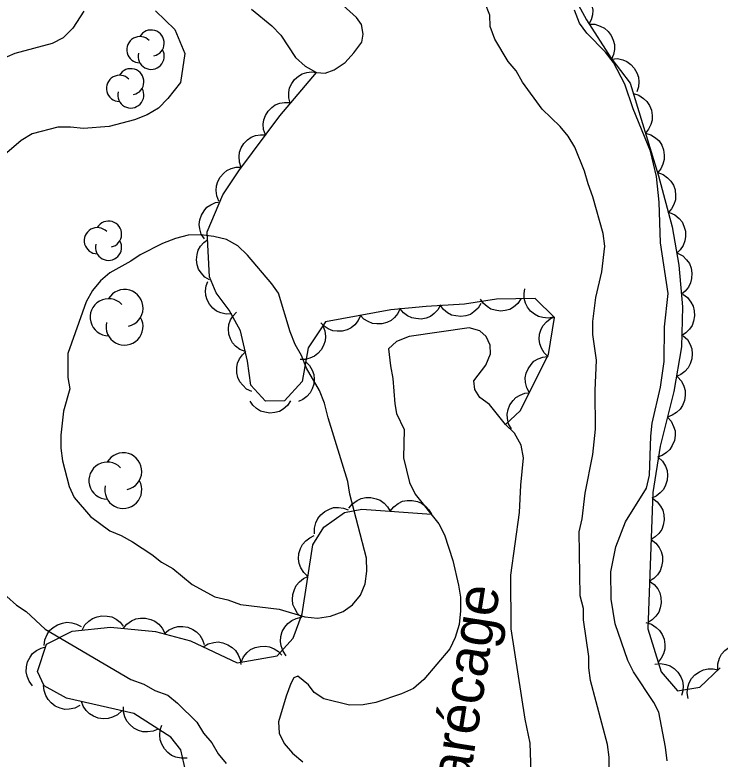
# Model space of a CAD drawing. Extents: x 282461 to 284471, y 5554090 to 5557646.
# Drawn here: x 283223.6 to 283274.8, y 5556833.6 to 5556887.6 of the extents above; entities that cross this region are included whole.
import ezdxf

# ---------------------------------------------------------------- set-up
doc = ezdxf.new("R2010")
doc.units = 0
for name, color, linetype in [('Niveau 2', 7, 'Continuous'), ('Niveau 44', 7, 'Continuous'), ('Niveau 7', 7, 'Continuous')]:
    doc.layers.add(name, color=color, linetype=linetype)

msp = doc.modelspace()

# ---------------------------------------------------------------- linework, layer by layer
at = {"layer": 'Niveau 2'}
for points in [[(283228.62, 5556887.89), (283227.82, 5556886.66), (283227.13, 5556885.96), (283226.33, 5556885.54), (283223.6, 5556884.81), (283221.92, 5556884.09), (283221.05, 5556883.79), (283220.13, 5556883.61), (283219.14, 5556883.54), (283218.21, 5556883.7), (283217.27, 5556884.04), (283216.4, 5556884.49), (283215.63, 5556885.13), (283215.51, 5556885.59), (283215.56, 5556886.4), (283216.34, 5556889.15)], [(283266.46, 5556870.83), (283266.34, 5556871.76), (283265.61, 5556874.42), (283265.25, 5556875.35), (283265, 5556876.28), (283264.28, 5556878.02), (283263.81, 5556878.82), (283263.22, 5556879.52), (283261.92, 5556880.78), (283260.5, 5556882.74), (283260.03, 5556883.55), (283259.44, 5556884.24), (283258.49, 5556885.86), (283258.13, 5556886.79), (283258.12, 5556887.6), (283257.76, 5556888.53)], [(283233.82, 5556887.93), (283235.23, 5556886.56), (283235.96, 5556884.82), (283235.64, 5556882.72), (283234.72, 5556881.55), (283234.04, 5556880.84), (283233.23, 5556880.37), (283232.3, 5556880), (283230.45, 5556879.51), (283228.59, 5556879.37), (283227.66, 5556879.48), (283226.73, 5556879.47), (283224.87, 5556878.98), (283224.06, 5556878.5), (283222.68, 5556877.32)], [(283271.01, 5556833.45), (283270.88, 5556834.44), (283270.39, 5556836.99), (283270.03, 5556837.68), (283268.55, 5556839.93), (283268.13, 5556840.74), (283267.23, 5556843.4), (283266.92, 5556845.2), (283266.9, 5556847.18), (283267.28, 5556848.99), (283267.96, 5556850.8), (283269.5, 5556853.26), (283269.72, 5556854.19), (283269.8, 5556857.04), (283269.91, 5556857.97), (283270.52, 5556860.59), (283270.79, 5556862.46), (283270.81, 5556864.96), (283271.08, 5556867.4), (283270.51, 5556871.06), (283270.42, 5556874.02), (283270.22, 5556875.88), (283269.79, 5556877.74), (283268.54, 5556880.8), (283267.93, 5556882.6), (283267.1, 5556884.16), (283266.51, 5556884.91), (283265.16, 5556886.29), (283264.62, 5556887.03), (283264.26, 5556887.96)], [(283246.36, 5556858.37), (283246.11, 5556859.42), (283245.75, 5556860.34), (283244.8, 5556861.96), (283244.44, 5556862.89), (283243.97, 5556863.7), (283243.61, 5556864.62), (283242.76, 5556867.41), (283242.29, 5556868.1), (283240.52, 5556870.17), (283239.81, 5556870.86), (283238.99, 5556871.32), (283238.06, 5556871.54), (283237.13, 5556871.65), (283236.19, 5556871.64), (283235.27, 5556871.39), (283234.34, 5556871.03), (283232.72, 5556870.2), (283232.03, 5556869.73), (283230.52, 5556868.89), (283229.83, 5556868.3), (283229.26, 5556867.6), (283228.8, 5556866.78), (283227.45, 5556863.04), (283227.47, 5556861.29), (283227.6, 5556860.48), (283227.15, 5556858.85), (283226.94, 5556857.1), (283226.95, 5556856.17), (283227.08, 5556855.24), (283227.56, 5556853.38), (283227.92, 5556852.57), (283229.1, 5556851.19), (283230.51, 5556850.16), (283231.33, 5556849.82), (283232.15, 5556849.36), (283233.56, 5556848.45), (283234.26, 5556847.88), (283235.08, 5556847.42), (283236.49, 5556846.27), (283238.13, 5556845.36), (283239.07, 5556845.14), (283240, 5556844.8), (283242.8, 5556844.48), (283244.67, 5556843.92), (283245.6, 5556843.82), (283246.53, 5556843.95), (283247.46, 5556844.31), (283248.15, 5556844.78), (283248.72, 5556845.48), (283249.06, 5556846.3), (283249.17, 5556847.23), (283249.16, 5556848.17), (283247.94, 5556852.81), (283247.81, 5556853.74), (283246.36, 5556858.37)], [(283266.79, 5556832.78), (283266.78, 5556833.71), (283266.66, 5556834.64), (283265.44, 5556839.28), (283265.31, 5556840.21), (283265.3, 5556841.02), (283264.92, 5556843.69), (283264.91, 5556844.51), (283264.67, 5556845.44), (283264.61, 5556850.09), (283264.83, 5556851.02), (283265.04, 5556852.89), (283265.59, 5556855.69), (283265.8, 5556857.55), (283265.77, 5556860.34), (283265.86, 5556862.56), (283265.61, 5556864.42), (283265.6, 5556865.35), (283265.81, 5556867.09), (283266.25, 5556868.96), (283266.46, 5556870.83)], [(283222.31, 5556846.02), (283223.72, 5556844.76), (283224.43, 5556844.31), (283225.82, 5556843.01), (283232.04, 5556839.35), (283232.97, 5556839.02), (283233.79, 5556838.56), (283234.73, 5556838.22), (283235.43, 5556837.65), (283236.84, 5556836.27), (283237.32, 5556835.46), (283237.91, 5556834.77), (283238.38, 5556833.96), (283238.97, 5556833.27)]]:
    msp.add_lwpolyline(points, dxfattribs=at)
at = {"layer": 'Niveau 44'}
for points in [[(283263.88, 5556889.58), (283264.29, 5556889.54), (283264.67, 5556889.38), (283264.95, 5556889.22), (283265.2, 5556888.96), (283265.4, 5556888.65), (283265.53, 5556888.29), (283265.6, 5556887.97), (283265.57, 5556887.62), (283265.48, 5556887.26), (283265.31, 5556886.94)], [(283263.94, 5556889.46), (283265.13, 5556887.27), (283266.9, 5556884.5), (283268.32, 5556882.66), (283270.37, 5556875.94), (283271.35, 5556872.24), (283271.84, 5556869.45), (283272.11, 5556866.43), (283272.03, 5556863.53), (283271.49, 5556860.27), (283270.49, 5556856.31), (283269.95, 5556852.93), (283269.6, 5556843.05), (283270.56, 5556839.93), (283271.74, 5556838.55), (283273.37, 5556838.8), (283274.86, 5556840.21)], [(283265.33, 5556886.95), (283265.75, 5556886.94), (283266.14, 5556886.81), (283266.44, 5556886.67), (283266.7, 5556886.43), (283266.92, 5556886.13), (283267.07, 5556885.78), (283267.17, 5556885.47), (283267.16, 5556885.12), (283267.09, 5556884.75), (283266.95, 5556884.42)], [(283266.96, 5556884.42), (283267.38, 5556884.45), (283267.77, 5556884.36), (283268.08, 5556884.24), (283268.36, 5556884.02), (283268.61, 5556883.75), (283268.79, 5556883.41), (283268.92, 5556883.11), (283268.94, 5556882.76), (283268.91, 5556882.39), (283268.8, 5556882.04)], [(283259.26, 5556857.89), (283260.33, 5556858.86), (283262.38, 5556862.96), (283262.81, 5556865.64), (283261.4, 5556867.02), (283258.6, 5556866.99), (283256.28, 5556866.61), (283253.49, 5556866.46), (283250.93, 5556866.2), (283246.17, 5556865.33), (283244.91, 5556863.45), (283244.47, 5556861), (283243.21, 5556859.59), (283241.81, 5556859.58), (283240.75, 5556860.73), (283240.5, 5556862.47), (283240.01, 5556864.68), (283239.17, 5556866.18), (283238.23, 5556867.45), (283237.75, 5556868.61), (283237.59, 5556871.86), (283238.73, 5556874.55), (283239.87, 5556876.31), (283242.85, 5556880.3), (283245.52, 5556883.45)], [(283243.62, 5556881.21), (283243.51, 5556881.6), (283243.52, 5556882), (283243.57, 5556882.32), (283243.72, 5556882.63), (283243.93, 5556882.93), (283244.21, 5556883.17), (283244.48, 5556883.35), (283244.81, 5556883.44), (283245.17, 5556883.49), (283245.52, 5556883.45)], [(283268.55, 5556881.92), (283268.95, 5556881.79), (283269.28, 5556881.56), (283269.53, 5556881.34), (283269.72, 5556881.04), (283269.86, 5556880.7), (283269.91, 5556880.32), (283269.91, 5556879.99), (283269.81, 5556879.66), (283269.65, 5556879.32), (283269.42, 5556879.04)], [(283241.81, 5556878.91), (283241.67, 5556879.29), (283241.66, 5556879.69), (283241.69, 5556880.01), (283241.82, 5556880.33), (283242.01, 5556880.64), (283242.28, 5556880.9), (283242.53, 5556881.09), (283242.86, 5556881.21), (283243.21, 5556881.27), (283243.56, 5556881.26)], [(283240.05, 5556876.55), (283239.92, 5556876.94), (283239.9, 5556877.34), (283239.93, 5556877.66), (283240.06, 5556877.98), (283240.25, 5556878.29), (283240.52, 5556878.54), (283240.78, 5556878.74), (283241.1, 5556878.86), (283241.46, 5556878.92), (283241.81, 5556878.91)], [(283269.42, 5556879.04), (283269.82, 5556878.92), (283270.16, 5556878.69), (283270.41, 5556878.47), (283270.6, 5556878.17), (283270.73, 5556877.83), (283270.78, 5556877.44), (283270.79, 5556877.12), (283270.69, 5556876.78), (283270.53, 5556876.45), (283270.3, 5556876.16)], [(283238.44, 5556874.1), (283238.28, 5556874.48), (283238.24, 5556874.87), (283238.25, 5556875.2), (283238.35, 5556875.52), (283238.52, 5556875.84), (283238.78, 5556876.12), (283239.02, 5556876.33), (283239.33, 5556876.47), (283239.68, 5556876.56), (283240.04, 5556876.57)], [(283270.31, 5556876.17), (283270.71, 5556876.03), (283271.03, 5556875.79), (283271.27, 5556875.56), (283271.45, 5556875.25), (283271.57, 5556874.91), (283271.61, 5556874.52), (283271.6, 5556874.2), (283271.49, 5556873.86), (283271.32, 5556873.53), (283271.08, 5556873.26)], [(283237.38, 5556871.36), (283237.15, 5556871.7), (283237.04, 5556872.08), (283237, 5556872.4), (283237.05, 5556872.74), (283237.16, 5556873.08), (283237.36, 5556873.4), (283237.56, 5556873.65), (283237.85, 5556873.84), (283238.18, 5556873.99), (283238.52, 5556874.06)], [(283271.17, 5556873.28), (283271.55, 5556873.11), (283271.86, 5556872.84), (283272.08, 5556872.59), (283272.22, 5556872.27), (283272.32, 5556871.92), (283272.32, 5556871.53), (283272.29, 5556871.21), (283272.15, 5556870.88), (283271.95, 5556870.57), (283271.69, 5556870.32)], [(283237.76, 5556868.38), (283237.41, 5556868.59), (283237.15, 5556868.89), (283236.96, 5556869.16), (283236.86, 5556869.48), (283236.81, 5556869.84), (283236.86, 5556870.22), (283236.93, 5556870.53), (283237.1, 5556870.82), (283237.34, 5556871.1), (283237.62, 5556871.31)], [(283271.76, 5556870.33), (283272.13, 5556870.13), (283272.41, 5556869.83), (283272.61, 5556869.57), (283272.73, 5556869.24), (283272.79, 5556868.87), (283272.76, 5556868.49), (283272.7, 5556868.17), (283272.54, 5556867.86), (283272.31, 5556867.56), (283272.03, 5556867.34)], [(283239.37, 5556865.92), (283238.96, 5556865.9), (283238.57, 5556866), (283238.27, 5556866.12), (283238, 5556866.33), (283237.76, 5556866.61), (283237.59, 5556866.94), (283237.48, 5556867.24), (283237.46, 5556867.58), (283237.5, 5556867.94), (283237.62, 5556868.27)], [(283262.77, 5556865.68), (283262.36, 5556865.6), (283261.97, 5556865.64), (283261.65, 5556865.71), (283261.35, 5556865.88), (283261.08, 5556866.11), (283260.85, 5556866.41), (283260.7, 5556866.69), (283260.62, 5556867.03), (283260.6, 5556867.39), (283260.67, 5556867.74)], [(283260.37, 5556867.01), (283260.15, 5556866.67), (283259.84, 5556866.41), (283259.57, 5556866.24), (283259.24, 5556866.15), (283258.88, 5556866.12), (283258.51, 5556866.17), (283258.2, 5556866.26), (283257.91, 5556866.44), (283257.64, 5556866.69), (283257.44, 5556866.98)], [(283272.14, 5556867.34), (283272.48, 5556867.09), (283272.72, 5556866.77), (283272.89, 5556866.48), (283272.97, 5556866.14), (283272.99, 5556865.77), (283272.92, 5556865.39), (283272.82, 5556865.08), (283272.62, 5556864.79), (283272.36, 5556864.53), (283272.05, 5556864.33)], [(283254.53, 5556866.57), (283254.34, 5556866.21), (283254.06, 5556865.93), (283253.8, 5556865.73), (283253.48, 5556865.61), (283253.12, 5556865.54), (283252.75, 5556865.57), (283252.44, 5556865.62), (283252.13, 5556865.78), (283251.84, 5556866), (283251.61, 5556866.27)], [(283257.47, 5556866.67), (283257.26, 5556866.32), (283256.96, 5556866.06), (283256.7, 5556865.87), (283256.37, 5556865.77), (283256.01, 5556865.72), (283255.64, 5556865.76), (283255.33, 5556865.83), (283255.03, 5556866), (283254.75, 5556866.24), (283254.54, 5556866.52)], [(283240.34, 5556863.17), (283239.96, 5556863.32), (283239.65, 5556863.57), (283239.43, 5556863.8), (283239.27, 5556864.11), (283239.16, 5556864.45), (283239.14, 5556864.83), (283239.16, 5556865.15), (283239.28, 5556865.47), (283239.47, 5556865.78), (283239.71, 5556866.04)], [(283251.61, 5556866.32), (283251.44, 5556865.95), (283251.18, 5556865.65), (283250.94, 5556865.43), (283250.63, 5556865.29), (283250.28, 5556865.19), (283249.91, 5556865.19), (283249.59, 5556865.21), (283249.27, 5556865.35), (283248.97, 5556865.54), (283248.72, 5556865.8)], [(283248.72, 5556865.8), (283248.55, 5556865.42), (283248.3, 5556865.12), (283248.05, 5556864.9), (283247.74, 5556864.76), (283247.39, 5556864.66), (283247.02, 5556864.66), (283246.7, 5556864.69), (283246.38, 5556864.82), (283246.08, 5556865.02), (283245.83, 5556865.27)], [(283262.35, 5556862.8), (283262.06, 5556863.08), (283261.86, 5556863.43), (283261.74, 5556863.73), (283261.7, 5556864.07), (283261.73, 5556864.43), (283261.85, 5556864.79), (283261.98, 5556865.08), (283262.22, 5556865.33), (283262.5, 5556865.55), (283262.82, 5556865.7)], [(283245.98, 5556865.04), (283246.13, 5556864.67), (283246.17, 5556864.27), (283246.15, 5556863.95), (283246.04, 5556863.62), (283245.87, 5556863.3), (283245.61, 5556863.03), (283245.37, 5556862.83), (283245.05, 5556862.69), (283244.7, 5556862.61), (283244.34, 5556862.61)], [(283272.16, 5556864.32), (283272.47, 5556864.04), (283272.67, 5556863.68), (283272.79, 5556863.37), (283272.82, 5556863.02), (283272.79, 5556862.65), (283272.67, 5556862.29), (283272.53, 5556861.99), (283272.29, 5556861.74), (283272, 5556861.51), (283271.67, 5556861.36)], [(283240.82, 5556860.28), (283240.45, 5556860.45), (283240.16, 5556860.73), (283239.95, 5556860.97), (283239.82, 5556861.29), (283239.73, 5556861.64), (283239.74, 5556862.02), (283239.78, 5556862.33), (283239.93, 5556862.65), (283240.14, 5556862.94), (283240.4, 5556863.18)], [(283261, 5556860.19), (283260.8, 5556860.55), (283260.71, 5556860.94), (283260.68, 5556861.26), (283260.75, 5556861.6), (283260.89, 5556861.93), (283261.11, 5556862.24), (283261.32, 5556862.47), (283261.62, 5556862.64), (283261.96, 5556862.77), (283262.31, 5556862.82)], [(283244.73, 5556862.45), (283245.02, 5556862.17), (283245.22, 5556861.82), (283245.33, 5556861.52), (283245.36, 5556861.17), (283245.33, 5556860.81), (283245.2, 5556860.46), (283245.06, 5556860.17), (283244.82, 5556859.92), (283244.53, 5556859.7), (283244.21, 5556859.56)], [(283271.76, 5556861.34), (283272.04, 5556861.03), (283272.21, 5556860.66), (283272.31, 5556860.34), (283272.31, 5556859.99), (283272.25, 5556859.62), (283272.1, 5556859.27), (283271.94, 5556858.99), (283271.67, 5556858.75), (283271.36, 5556858.55), (283271.02, 5556858.42)], [(283259.68, 5556857.57), (283259.48, 5556857.92), (283259.4, 5556858.31), (283259.37, 5556858.63), (283259.44, 5556858.97), (283259.57, 5556859.31), (283259.8, 5556859.61), (283260.01, 5556859.85), (283260.31, 5556860.02), (283260.65, 5556860.15), (283261, 5556860.19)], [(283243.64, 5556859.59), (283243.41, 5556859.25), (283243.11, 5556859), (283242.83, 5556858.83), (283242.5, 5556858.74), (283242.14, 5556858.71), (283241.77, 5556858.77), (283241.46, 5556858.85), (283241.17, 5556859.04), (283240.9, 5556859.28), (283240.7, 5556859.57)], [(283271.02, 5556858.42), (283271.3, 5556858.11), (283271.47, 5556857.74), (283271.57, 5556857.43), (283271.58, 5556857.07), (283271.52, 5556856.71), (283271.36, 5556856.36), (283271.2, 5556856.07), (283270.94, 5556855.84), (283270.63, 5556855.63), (283270.29, 5556855.51)], [(283270.36, 5556855.49), (283270.67, 5556855.21), (283270.87, 5556854.86), (283270.99, 5556854.55), (283271.03, 5556854.2), (283271, 5556853.83), (283270.88, 5556853.47), (283270.74, 5556853.17), (283270.5, 5556852.91), (283270.21, 5556852.68), (283269.89, 5556852.53)], [(283247.87, 5556851.8), (283248.13, 5556852.13), (283248.47, 5556852.36), (283248.76, 5556852.51), (283249.11, 5556852.58), (283249.48, 5556852.58), (283249.85, 5556852.49), (283250.16, 5556852.38), (283250.44, 5556852.17), (283250.69, 5556851.9), (283250.87, 5556851.58)], [(283269.94, 5556852.52), (283270.27, 5556852.27), (283270.52, 5556851.95), (283270.68, 5556851.66), (283270.76, 5556851.32), (283270.78, 5556850.95), (283270.7, 5556850.57), (283270.6, 5556850.26), (283270.4, 5556849.97), (283270.13, 5556849.71), (283269.83, 5556849.52)], [(283245.38, 5556849.94), (283245.37, 5556850.36), (283245.48, 5556850.75), (283245.61, 5556851.06), (283245.84, 5556851.33), (283246.12, 5556851.57), (283246.47, 5556851.73), (283246.77, 5556851.84), (283247.13, 5556851.86), (283247.49, 5556851.81), (283247.83, 5556851.68)], [(283250.87, 5556851.58), (283251.13, 5556851.91), (283251.46, 5556852.15), (283251.76, 5556852.3), (283252.1, 5556852.36), (283252.47, 5556852.37), (283252.85, 5556852.28), (283253.16, 5556852.17), (283253.44, 5556851.95), (283253.69, 5556851.68), (283253.87, 5556851.37)], [(283236.39, 5556831.05), (283235.66, 5556834.26), (283234.95, 5556835.18), (283232.26, 5556836.89), (283227.37, 5556838), (283225.73, 5556838.91), (283225.25, 5556839.95), (283225.92, 5556841.93), (283227.77, 5556842.88), (283230.56, 5556843.15), (283233.82, 5556842.84), (283236.38, 5556842.17), (283239.77, 5556840.58), (283242.67, 5556841.08), (283243.82, 5556842.37), (283244.49, 5556844.12), (283245.25, 5556849.13), (283246.05, 5556850.42), (283247.55, 5556851.48), (283248.82, 5556851.73), (283253.87, 5556851.37)], [(283244.9, 5556846.84), (283244.6, 5556847.13), (283244.39, 5556847.48), (283244.26, 5556847.78), (283244.22, 5556848.13), (283244.25, 5556848.5), (283244.37, 5556848.87), (283244.5, 5556849.17), (283244.74, 5556849.43), (283245.03, 5556849.66), (283245.35, 5556849.82)], [(283269.83, 5556849.52), (283270.17, 5556849.27), (283270.41, 5556848.95), (283270.57, 5556848.66), (283270.65, 5556848.31), (283270.67, 5556847.94), (283270.59, 5556847.57), (283270.49, 5556847.26), (283270.29, 5556846.97), (283270.03, 5556846.7), (283269.72, 5556846.51)], [(283244.45, 5556843.87), (283244.14, 5556844.16), (283243.94, 5556844.51), (283243.81, 5556844.81), (283243.77, 5556845.16), (283243.8, 5556845.53), (283243.92, 5556845.9), (283244.05, 5556846.19), (283244.29, 5556846.46), (283244.58, 5556846.69), (283244.9, 5556846.84)], [(283269.72, 5556846.51), (283270.06, 5556846.27), (283270.31, 5556845.94), (283270.47, 5556845.65), (283270.55, 5556845.31), (283270.57, 5556844.94), (283270.49, 5556844.56), (283270.39, 5556844.25), (283270.18, 5556843.96), (283269.92, 5556843.7), (283269.62, 5556843.51)], [(283228.49, 5556842.95), (283228.69, 5556843.32), (283228.98, 5556843.6), (283229.25, 5556843.8), (283229.58, 5556843.92), (283229.94, 5556843.99), (283230.32, 5556843.96), (283230.65, 5556843.91), (283230.96, 5556843.74), (283231.25, 5556843.52), (283231.48, 5556843.24)], [(283231.48, 5556843.06), (283231.75, 5556843.39), (283232.09, 5556843.61), (283232.39, 5556843.76), (283232.74, 5556843.81), (283233.11, 5556843.81), (283233.48, 5556843.71), (283233.78, 5556843.59), (283234.06, 5556843.37), (283234.3, 5556843.09), (283234.48, 5556842.78)], [(283243.33, 5556841.08), (283243.09, 5556841.42), (283242.96, 5556841.81), (283242.9, 5556842.13), (283242.94, 5556842.48), (283243.04, 5556842.84), (283243.23, 5556843.17), (283243.43, 5556843.43), (283243.72, 5556843.64), (283244.05, 5556843.8), (283244.4, 5556843.89)], [(283225.74, 5556841.84), (283225.79, 5556842.25), (283225.96, 5556842.63), (283226.13, 5556842.91), (283226.39, 5556843.14), (283226.7, 5556843.34), (283227.07, 5556843.46), (283227.39, 5556843.52), (283227.74, 5556843.48), (283228.1, 5556843.38), (283228.42, 5556843.21)], [(283234.46, 5556842.67), (283234.77, 5556842.95), (283235.14, 5556843.12), (283235.46, 5556843.21), (283235.81, 5556843.21), (283236.18, 5556843.15), (283236.53, 5556842.99), (283236.81, 5556842.83), (283237.05, 5556842.57), (283237.25, 5556842.25), (283237.37, 5556841.91)], [(283269.46, 5556843.49), (283269.87, 5556843.37), (283270.2, 5556843.14), (283270.45, 5556842.92), (283270.64, 5556842.62), (283270.78, 5556842.28), (283270.83, 5556841.9), (283270.84, 5556841.57), (283270.74, 5556841.23), (283270.57, 5556840.9), (283270.35, 5556840.62)], [(283224.89, 5556838.89), (283224.64, 5556839.23), (283224.5, 5556839.61), (283224.42, 5556839.93), (283224.45, 5556840.28), (283224.54, 5556840.64), (283224.72, 5556840.98), (283224.9, 5556841.25), (283225.18, 5556841.47), (283225.51, 5556841.64), (283225.86, 5556841.74)], [(283237.3, 5556841.74), (283237.66, 5556841.95), (283238.06, 5556842.05), (283238.39, 5556842.09), (283238.73, 5556842.02), (283239.08, 5556841.89), (283239.4, 5556841.68), (283239.64, 5556841.46), (283239.83, 5556841.16), (283239.97, 5556840.82), (283240.02, 5556840.46)], [(283240.05, 5556840.63), (283240.22, 5556841.01), (283240.49, 5556841.32), (283240.74, 5556841.53), (283241.06, 5556841.68), (283241.42, 5556841.77), (283241.8, 5556841.78), (283242.12, 5556841.74), (283242.45, 5556841.6), (283242.76, 5556841.4), (283243.01, 5556841.14)], [(283274.67, 5556840.09), (283274.68, 5556840.51), (283274.8, 5556840.9), (283274.94, 5556841.19), (283275.18, 5556841.46), (283275.47, 5556841.69), (283275.82, 5556841.84), (283276.13, 5556841.94), (283276.49, 5556841.94), (283276.85, 5556841.88), (283277.19, 5556841.74)], [(283270.09, 5556840.48), (283270.51, 5556840.52), (283270.91, 5556840.45), (283271.22, 5556840.35), (283271.51, 5556840.15), (283271.78, 5556839.89), (283271.98, 5556839.56), (283272.11, 5556839.26), (283272.16, 5556838.91), (283272.14, 5556838.54), (283272.05, 5556838.19)], [(283272.52, 5556837.99), (283272.45, 5556838.4), (283272.5, 5556838.81), (283272.59, 5556839.13), (283272.77, 5556839.43), (283273.02, 5556839.7), (283273.34, 5556839.92), (283273.63, 5556840.07), (283273.98, 5556840.13), (283274.35, 5556840.14), (283274.7, 5556840.06)], [(283228.33, 5556837.47), (283227.96, 5556837.28), (283227.56, 5556837.21), (283227.23, 5556837.19), (283226.89, 5556837.28), (283226.55, 5556837.43), (283226.25, 5556837.67), (283226.02, 5556837.9), (283225.85, 5556838.21), (283225.74, 5556838.56), (283225.7, 5556838.92)], [(283231.38, 5556837.09), (283231.07, 5556836.8), (283230.71, 5556836.62), (283230.39, 5556836.52), (283230.04, 5556836.51), (283229.67, 5556836.56), (283229.32, 5556836.7), (283229.03, 5556836.86), (283228.79, 5556837.11), (283228.58, 5556837.42), (283228.44, 5556837.76)], [(283234.03, 5556835.76), (283233.65, 5556835.6), (283233.24, 5556835.55), (283232.91, 5556835.56), (283232.58, 5556835.66), (283232.25, 5556835.83), (283231.96, 5556836.09), (283231.74, 5556836.33), (283231.6, 5556836.66), (283231.51, 5556837.02), (283231.5, 5556837.38)], [(283236.12, 5556833.66), (283235.7, 5556833.64), (283235.31, 5556833.73), (283235, 5556833.85), (283234.72, 5556834.06), (283234.47, 5556834.33), (283234.29, 5556834.67), (283234.17, 5556834.98), (283234.14, 5556835.33), (283234.17, 5556835.7), (283234.29, 5556836.04)]]:
    msp.add_lwpolyline(points, dxfattribs=at)
for centre, radius, start, end in [((283233.51, 5556885.574), 0.952, 282.2692, 149.7263), ((283232.692, 5556885.098), 0.952, 44.1154, 269.804), ((283233.51, 5556884.622), 0.952, 166.9369, 29.6212), ((283231.213, 5556882.29), 0.952, 44.1154, 269.804), ((283232.032, 5556882.766), 0.952, 282.2692, 149.7263), ((283232.032, 5556881.814), 0.952, 166.9369, 29.6212), ((283230.417, 5556871.701), 0.952, 282.2692, 149.7263), ((283229.599, 5556871.225), 0.952, 44.1154, 269.804), ((283230.417, 5556870.749), 0.952, 166.9369, 29.6212), ((283231.579, 5556866.34), 1.346, 282.2692, 149.7263), ((283230.421, 5556865.667), 1.346, 44.1154, 269.804), ((283231.579, 5556864.994), 1.346, 166.9369, 29.6212), ((283231.486, 5556854.479), 1.346, 282.2692, 149.7263), ((283230.328, 5556853.806), 1.346, 44.1154, 269.804), ((283231.486, 5556853.133), 1.346, 166.9369, 29.6212)]:
    msp.add_arc(centre, radius, start, end, dxfattribs=at)
at = {"layer": 'Niveau 7'}
for points in [[(283240.81, 5556888.05), (283242.28, 5556886.84), (283242.93, 5556886.15), (283243.99, 5556884.54), (283244.7, 5556883.91), (283245.52, 5556883.45), (283246.16, 5556883.4), (283246.8, 5556883.64), (283247.61, 5556884.17), (283248.24, 5556884.88), (283248.81, 5556885.64), (283248.92, 5556886.22), (283248.8, 5556886.92), (283248.44, 5556887.44), (283246.97, 5556888.76)], [(283261.14, 5556831.9), (283261.05, 5556834.75), (283260.68, 5556836.49), (283259.67, 5556843.05), (283259.63, 5556846.95), (283260.27, 5556851.5), (283260.36, 5556853.48), (283260.57, 5556855.46), (283260.39, 5556856.39), (283259.91, 5556857.26), (283259.26, 5556857.89), (283258.08, 5556859.33), (283257.38, 5556859.84), (283257.02, 5556860.42), (283256.96, 5556861.06), (283257.82, 5556862.18), (283258.16, 5556863), (283258.15, 5556863.64), (283257.85, 5556864.27), (283257.38, 5556864.67), (283256.62, 5556864.9), (283252.26, 5556864.27), (283251.34, 5556863.91), (283250.76, 5556863.38), (283250.89, 5556862.15), (283251.08, 5556861.23), (283251.21, 5556859.37), (283251.34, 5556858.67), (283251.88, 5556857.51)], [(283251.88, 5556857.51), (283251.84, 5556855.47), (283252.27, 5556853.67), (283252.69, 5556852.81), (283254.4, 5556850.67), (283254.82, 5556849.86), (283255.42, 5556848.01), (283255.85, 5556846.21), (283255.98, 5556845.34), (283255.99, 5556844.35), (283255.88, 5556843.36), (283255.6, 5556842.42), (283255.21, 5556841.6), (283253.31, 5556839.37), (283252.56, 5556838.72), (283251.69, 5556838.31), (283249.84, 5556837.7), (283248.91, 5556837.52), (283247.92, 5556837.5), (283246.05, 5556837.95), (283245.35, 5556838.41), (283244.94, 5556838.98), (283244.17, 5556839.61), (283243.88, 5556839.49), (283243.65, 5556839.08), (283243.32, 5556838.15), (283242.76, 5556836.28), (283242.82, 5556835.47), (283243.18, 5556834.71), (283243.77, 5556834.02), (283244.54, 5556833.39)]]:
    msp.add_lwpolyline(points, dxfattribs=at)

# ---------------------------------------------------------------- texts
msp.add_text('Marécage', height=3, rotation=81.0598, dxfattribs=at).set_placement((283256.09, 5556828.39))

doc.saveas('drawing.dxf')
